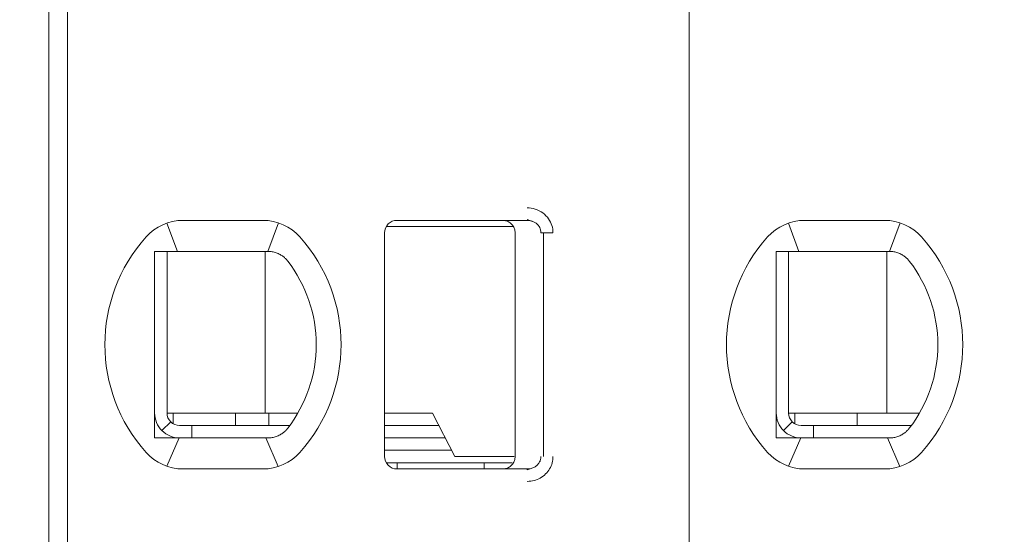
# Model space of a CAD drawing. Header units: millimetres. Extents: x -1114 to 1396, y -630 to 631.
# Tile 642 of 656: x 430.69 to 438.61, y 144.13 to 148.27. Entities that reach past the tile are written whole.
import ezdxf

# ---------------------------------------------------------------- set-up
doc = ezdxf.new("R2010")
doc.units = ezdxf.units.MM
doc.header["$MEASUREMENT"] = 0

msp = doc.modelspace()

# ---------------------------------------------------------------- linework, layer by layer
at = {"lineweight": 18}
for points, knots in [([(1038.9843, -629.7647), (1038.9843, -629.7647), (-1111.4882, -629.7647), (-1111.4882, -629.7647), (-1111.4882, -629.7647), (-1111.4882, -629.7647), (-1111.4882, 630.7883), (-1111.4882, 630.7883), (-1111.4882, 630.7883), (-1111.4882, 630.7883), (1038.9843, 630.7883), (1038.9843, 630.7883)], [0, 0, 0, 0, 0.333333, 0.333333, 0.333333, 0.333333, 0.666667, 0.666667, 0.666667, 0.666667, 1, 1, 1, 1]), ([(434.7703, 146.7557), (434.7923, 146.7558), (434.8135, 146.7526), (434.8346, 146.7458), (434.8346, 146.7458), (434.8557, 146.739), (434.8767, 146.7287), (434.8953, 146.7151), (434.8953, 146.7151), (434.9138, 146.7015), (434.9299, 146.6845), (434.9421, 146.6673), (434.9421, 146.6673), (434.9543, 146.6501), (434.9626, 146.6326), (434.9683, 146.614), (434.9683, 146.614), (434.9741, 146.5955), (434.9772, 146.576), (434.9773, 146.5557)], [0, 0, 0, 0, 0.2, 0.2, 0.2, 0.2, 0.4, 0.4, 0.4, 0.4, 0.6, 0.6, 0.6, 0.6, 0.8, 0.8, 0.8, 0.8, 1, 1, 1, 1]), ([(433.7229, 146.6557), (433.6963, 146.6557), (433.6709, 146.6451), (433.6521, 146.6264), (433.6521, 146.6264), (433.6334, 146.6076), (433.6229, 146.5822), (433.6229, 146.5557)], [0, 0, 0, 0, 0.5, 0.5, 0.5, 0.5, 1, 1, 1, 1]), ([(433.7229, 146.6557), (433.6963, 146.6557), (433.6709, 146.6451), (433.6521, 146.6264), (433.6521, 146.6264), (433.6334, 146.6076), (433.6229, 146.5822), (433.6229, 146.5557)], [0, 0, 0, 0, 0.5, 0.5, 0.5, 0.5, 1, 1, 1, 1]), ([(434.5729, 146.6557), (434.5834, 146.6557), (434.5939, 146.654), (434.6038, 146.6507), (434.6038, 146.6507), (434.6138, 146.6475), (434.6233, 146.6426), (434.6317, 146.6365), (434.6317, 146.6365), (434.6402, 146.6303), (434.6477, 146.6228), (434.6538, 146.6144), (434.6538, 146.6144), (434.66, 146.6059), (434.6648, 146.5964), (434.668, 146.5864), (434.668, 146.5864), (434.6712, 146.5765), (434.6729, 146.5661), (434.6729, 146.5557)], [0, 0, 0, 0, 0.2, 0.2, 0.2, 0.2, 0.4, 0.4, 0.4, 0.4, 0.6, 0.6, 0.6, 0.6, 0.8, 0.8, 0.8, 0.8, 1, 1, 1, 1]), ([(434.7703, 146.6557), (434.779, 146.6557), (434.7878, 146.6547), (434.7963, 146.6528), (434.7963, 146.6528), (434.8046, 146.651), (434.8128, 146.6483), (434.8205, 146.6447), (434.8205, 146.6447), (434.8281, 146.6412), (434.8353, 146.6369), (434.8418, 146.6319), (434.8418, 146.6319), (434.848, 146.6271), (434.8536, 146.6217), (434.8586, 146.6158), (434.8586, 146.6158), (434.8631, 146.6103), (434.867, 146.6044), (434.8703, 146.5982), (434.8703, 146.5982), (434.8735, 146.592), (434.876, 146.5854), (434.8778, 146.5786), (434.8778, 146.5786), (434.8798, 146.5711), (434.8808, 146.5634), (434.8808, 146.5557)], [0, 0, 0, 0, 0.142857, 0.142857, 0.142857, 0.142857, 0.285714, 0.285714, 0.285714, 0.285714, 0.428571, 0.428571, 0.428571, 0.428571, 0.571429, 0.571429, 0.571429, 0.571429, 0.714286, 0.714286, 0.714286, 0.714286, 0.857143, 0.857143, 0.857143, 0.857143, 1, 1, 1, 1]), ([(431.7729, 146.4057), (431.7796, 146.4057), (431.7864, 146.4057), (431.7932, 146.4057), (431.7932, 146.4057), (431.8, 146.4057), (431.8069, 146.4057), (431.8137, 146.4057), (431.8137, 146.4057), (431.8206, 146.4057), (431.8274, 146.4057), (431.8343, 146.4057)], [0, 0, 0, 0, 0.333333, 0.333333, 0.333333, 0.333333, 0.666667, 0.666667, 0.666667, 0.666667, 1, 1, 1, 1]), ([(431.7729, 146.4057), (431.7729, 146.3547), (431.7729, 146.3022), (431.7729, 146.2473), (431.7729, 146.2473), (431.7729, 146.2198), (431.7729, 146.1917), (431.7729, 146.1628), (431.7729, 146.1628), (431.7729, 146.1483), (431.7729, 146.1337), (431.7729, 146.1187), (431.7729, 146.1187), (431.7729, 146.1038), (431.7729, 146.0886), (431.7729, 146.0733), (431.7729, 146.0733), (431.7729, 146.0425), (431.7729, 146.0109), (431.7729, 145.9782), (431.7729, 145.9782), (431.7729, 145.9455), (431.7729, 145.9117), (431.7729, 145.8764), (431.7729, 145.8764), (431.7729, 145.8587), (431.7729, 145.8407), (431.7729, 145.8226), (431.7729, 145.8226), (431.7729, 145.8045), (431.7729, 145.7863), (431.7729, 145.7678), (431.7729, 145.7678), (431.7729, 145.7492), (431.7729, 145.7305), (431.7729, 145.7116), (431.7729, 145.7116), (431.7729, 145.6926), (431.7729, 145.6733), (431.7729, 145.6543), (431.7729, 145.6543), (431.7729, 145.6163), (431.7729, 145.5787), (431.7729, 145.5417), (431.7729, 145.5417), (431.7729, 145.5324), (431.7729, 145.5232), (431.7729, 145.5139), (431.7729, 145.5139), (431.7729, 145.5047), (431.7729, 145.4955), (431.7729, 145.4864), (431.7729, 145.4864), (431.7729, 145.4682), (431.7729, 145.4504), (431.7729, 145.4329), (431.7729, 145.4329), (431.7729, 145.398), (431.7729, 145.3643), (431.7729, 145.3317), (431.7729, 145.3317), (431.7729, 145.3153), (431.7729, 145.2993), (431.7729, 145.2834), (431.7729, 145.2834), (431.7729, 145.2675), (431.7729, 145.2519), (431.7729, 145.2366), (431.7729, 145.2366), (431.7729, 145.2059), (431.7729, 145.1763), (431.7729, 145.1475), (431.7729, 145.1475), (431.7729, 145.1188), (431.7729, 145.0908), (431.7729, 145.0635), (431.7729, 145.0635), (431.7729, 145.0088), (431.7729, 144.9565), (431.7729, 144.9057)], [0, 0, 0, 0, 0.05, 0.05, 0.05, 0.05, 0.1, 0.1, 0.1, 0.1, 0.15, 0.15, 0.15, 0.15, 0.2, 0.2, 0.2, 0.2, 0.25, 0.25, 0.25, 0.25, 0.3, 0.3, 0.3, 0.3, 0.35, 0.35, 0.35, 0.35, 0.4, 0.4, 0.4, 0.4, 0.45, 0.45, 0.45, 0.45, 0.5, 0.5, 0.5, 0.5, 0.55, 0.55, 0.55, 0.55, 0.6, 0.6, 0.6, 0.6, 0.65, 0.65, 0.65, 0.65, 0.7, 0.7, 0.7, 0.7, 0.75, 0.75, 0.75, 0.75, 0.8, 0.8, 0.8, 0.8, 0.85, 0.85, 0.85, 0.85, 0.9, 0.9, 0.9, 0.9, 0.95, 0.95, 0.95, 0.95, 1, 1, 1, 1]), ([(432.002, 146.4057), (431.9969, 146.4057), (431.9917, 146.4057), (431.9864, 146.4057), (431.9864, 146.4057), (431.9811, 146.4057), (431.9758, 146.4057), (431.9704, 146.4057), (431.9704, 146.4057), (431.965, 146.4057), (431.9595, 146.4057), (431.9539, 146.4057), (431.9539, 146.4057), (431.9482, 146.4057), (431.9424, 146.4057), (431.9365, 146.4057), (431.9365, 146.4057), (431.9305, 146.4057), (431.9243, 146.4057), (431.9181, 146.4057), (431.9181, 146.4057), (431.9118, 146.4057), (431.9054, 146.4057), (431.8988, 146.4057), (431.8988, 146.4057), (431.8922, 146.4057), (431.8854, 146.4057), (431.8785, 146.4057), (431.8785, 146.4057), (431.8715, 146.4057), (431.8644, 146.4057), (431.857, 146.4057), (431.857, 146.4057), (431.8497, 146.4057), (431.8421, 146.4057), (431.8343, 146.4057)], [0, 0, 0, 0, 0.111111, 0.111111, 0.111111, 0.111111, 0.222222, 0.222222, 0.222222, 0.222222, 0.333333, 0.333333, 0.333333, 0.333333, 0.444444, 0.444444, 0.444444, 0.444444, 0.555556, 0.555556, 0.555556, 0.555556, 0.666667, 0.666667, 0.666667, 0.666667, 0.777778, 0.777778, 0.777778, 0.777778, 0.888889, 0.888889, 0.888889, 0.888889, 1, 1, 1, 1]), ([(432.6852, 146.4057), (432.6806, 146.4057), (432.6759, 146.4057), (432.6712, 146.4057), (432.6712, 146.4057), (432.6666, 146.4057), (432.6619, 146.4057), (432.6573, 146.4057), (432.6573, 146.4057), (432.6527, 146.4057), (432.6482, 146.4057), (432.6437, 146.4057)], [0, 0, 0, 0, 0.333333, 0.333333, 0.333333, 0.333333, 0.666667, 0.666667, 0.666667, 0.666667, 1, 1, 1, 1]), ([(432.7829, 146.3802), (432.7726, 146.386), (432.762, 146.3907), (432.7511, 146.3945), (432.7511, 146.3945), (432.7403, 146.3983), (432.7293, 146.4011), (432.7183, 146.4029), (432.7183, 146.4029), (432.7073, 146.4048), (432.6962, 146.4057), (432.6852, 146.4057)], [0, 0, 0, 0, 0.333333, 0.333333, 0.333333, 0.333333, 0.666667, 0.666667, 0.666667, 0.666667, 1, 1, 1, 1]), ([(432.8436, 146.3279), (432.8383, 146.3347), (432.8325, 146.3413), (432.8262, 146.3475), (432.8262, 146.3475), (432.8199, 146.3538), (432.8131, 146.3597), (432.8058, 146.3652), (432.8058, 146.3652), (432.7986, 146.3707), (432.7909, 146.3757), (432.7829, 146.3802)], [0, 0, 0, 0, 0.333333, 0.333333, 0.333333, 0.333333, 0.666667, 0.666667, 0.666667, 0.666667, 1, 1, 1, 1]), ([(436.7729, 146.4057), (436.7796, 146.4057), (436.7864, 146.4057), (436.7932, 146.4057), (436.7932, 146.4057), (436.8, 146.4057), (436.8069, 146.4057), (436.8137, 146.4057), (436.8137, 146.4057), (436.8206, 146.4057), (436.8274, 146.4057), (436.8343, 146.4057)], [0, 0, 0, 0, 0.333333, 0.333333, 0.333333, 0.333333, 0.666667, 0.666667, 0.666667, 0.666667, 1, 1, 1, 1]), ([(436.7729, 146.4057), (436.7729, 146.3547), (436.7729, 146.3022), (436.7729, 146.2473), (436.7729, 146.2473), (436.7729, 146.2198), (436.7729, 146.1917), (436.7729, 146.1628), (436.7729, 146.1628), (436.7729, 146.1483), (436.7729, 146.1337), (436.7729, 146.1187), (436.7729, 146.1187), (436.7729, 146.1038), (436.7729, 146.0886), (436.7729, 146.0733), (436.7729, 146.0733), (436.7729, 146.0425), (436.7729, 146.0109), (436.7729, 145.9782), (436.7729, 145.9782), (436.7729, 145.9455), (436.7729, 145.9117), (436.7729, 145.8764), (436.7729, 145.8764), (436.7729, 145.8587), (436.7729, 145.8407), (436.7729, 145.8226), (436.7729, 145.8226), (436.7729, 145.8045), (436.7729, 145.7863), (436.7729, 145.7678), (436.7729, 145.7678), (436.7729, 145.7492), (436.7729, 145.7305), (436.7729, 145.7116), (436.7729, 145.7116), (436.7729, 145.6926), (436.7729, 145.6733), (436.7729, 145.6543), (436.7729, 145.6543), (436.7729, 145.6163), (436.7729, 145.5787), (436.7729, 145.5417), (436.7729, 145.5417), (436.7729, 145.5324), (436.7729, 145.5232), (436.7729, 145.5139), (436.7729, 145.5139), (436.7729, 145.5047), (436.7729, 145.4955), (436.7729, 145.4864), (436.7729, 145.4864), (436.7729, 145.4682), (436.7729, 145.4504), (436.7729, 145.4329), (436.7729, 145.4329), (436.7729, 145.398), (436.7729, 145.3643), (436.7729, 145.3317), (436.7729, 145.3317), (436.7729, 145.3153), (436.7729, 145.2993), (436.7729, 145.2834), (436.7729, 145.2834), (436.7729, 145.2675), (436.7729, 145.2519), (436.7729, 145.2366), (436.7729, 145.2366), (436.7729, 145.2059), (436.7729, 145.1763), (436.7729, 145.1475), (436.7729, 145.1475), (436.7729, 145.1188), (436.7729, 145.0908), (436.7729, 145.0635), (436.7729, 145.0635), (436.7729, 145.0088), (436.7729, 144.9565), (436.7729, 144.9057)], [0, 0, 0, 0, 0.05, 0.05, 0.05, 0.05, 0.1, 0.1, 0.1, 0.1, 0.15, 0.15, 0.15, 0.15, 0.2, 0.2, 0.2, 0.2, 0.25, 0.25, 0.25, 0.25, 0.3, 0.3, 0.3, 0.3, 0.35, 0.35, 0.35, 0.35, 0.4, 0.4, 0.4, 0.4, 0.45, 0.45, 0.45, 0.45, 0.5, 0.5, 0.5, 0.5, 0.55, 0.55, 0.55, 0.55, 0.6, 0.6, 0.6, 0.6, 0.65, 0.65, 0.65, 0.65, 0.7, 0.7, 0.7, 0.7, 0.75, 0.75, 0.75, 0.75, 0.8, 0.8, 0.8, 0.8, 0.85, 0.85, 0.85, 0.85, 0.9, 0.9, 0.9, 0.9, 0.95, 0.95, 0.95, 0.95, 1, 1, 1, 1]), ([(437.002, 146.4057), (436.9969, 146.4057), (436.9917, 146.4057), (436.9864, 146.4057), (436.9864, 146.4057), (436.9811, 146.4057), (436.9758, 146.4057), (436.9704, 146.4057), (436.9704, 146.4057), (436.965, 146.4057), (436.9595, 146.4057), (436.9539, 146.4057), (436.9539, 146.4057), (436.9482, 146.4057), (436.9424, 146.4057), (436.9365, 146.4057), (436.9365, 146.4057), (436.9305, 146.4057), (436.9243, 146.4057), (436.9181, 146.4057), (436.9181, 146.4057), (436.9118, 146.4057), (436.9054, 146.4057), (436.8988, 146.4057), (436.8988, 146.4057), (436.8922, 146.4057), (436.8854, 146.4057), (436.8785, 146.4057), (436.8785, 146.4057), (436.8715, 146.4057), (436.8644, 146.4057), (436.857, 146.4057), (436.857, 146.4057), (436.8497, 146.4057), (436.8421, 146.4057), (436.8343, 146.4057)], [0, 0, 0, 0, 0.111111, 0.111111, 0.111111, 0.111111, 0.222222, 0.222222, 0.222222, 0.222222, 0.333333, 0.333333, 0.333333, 0.333333, 0.444444, 0.444444, 0.444444, 0.444444, 0.555556, 0.555556, 0.555556, 0.555556, 0.666667, 0.666667, 0.666667, 0.666667, 0.777778, 0.777778, 0.777778, 0.777778, 0.888889, 0.888889, 0.888889, 0.888889, 1, 1, 1, 1]), ([(437.6852, 146.4057), (437.6806, 146.4057), (437.6759, 146.4057), (437.6712, 146.4057), (437.6712, 146.4057), (437.6666, 146.4057), (437.6619, 146.4057), (437.6573, 146.4057), (437.6573, 146.4057), (437.6527, 146.4057), (437.6482, 146.4057), (437.6437, 146.4057)], [0, 0, 0, 0, 0.333333, 0.333333, 0.333333, 0.333333, 0.666667, 0.666667, 0.666667, 0.666667, 1, 1, 1, 1]), ([(437.7829, 146.3802), (437.7726, 146.386), (437.762, 146.3907), (437.7511, 146.3945), (437.7511, 146.3945), (437.7403, 146.3983), (437.7293, 146.4011), (437.7183, 146.4029), (437.7183, 146.4029), (437.7073, 146.4048), (437.6962, 146.4057), (437.6852, 146.4057)], [0, 0, 0, 0, 0.333333, 0.333333, 0.333333, 0.333333, 0.666667, 0.666667, 0.666667, 0.666667, 1, 1, 1, 1]), ([(437.8436, 146.3279), (437.8383, 146.3347), (437.8325, 146.3413), (437.8262, 146.3475), (437.8262, 146.3475), (437.8199, 146.3538), (437.8131, 146.3597), (437.8058, 146.3652), (437.8058, 146.3652), (437.7986, 146.3707), (437.7909, 146.3757), (437.7829, 146.3802)], [0, 0, 0, 0, 0.333333, 0.333333, 0.333333, 0.333333, 0.666667, 0.666667, 0.666667, 0.666667, 1, 1, 1, 1]), ([(431.7729, 145.1057), (431.7729, 145.0526), (431.7939, 145.0017), (431.8314, 144.9642), (431.8314, 144.9642), (431.8689, 144.9267), (431.9198, 144.9057), (431.9729, 144.9057)], [0, 0, 0, 0, 0.5, 0.5, 0.5, 0.5, 1, 1, 1, 1]), ([(431.8729, 145.1057), (431.8729, 145.0791), (431.8834, 145.0537), (431.9021, 145.0349), (431.9021, 145.0349), (431.9209, 145.0162), (431.9463, 145.0057), (431.9729, 145.0057)], [0, 0, 0, 0, 0.5, 0.5, 0.5, 0.5, 1, 1, 1, 1]), ([(436.7729, 145.1057), (436.7729, 145.0526), (436.7939, 145.0017), (436.8314, 144.9642), (436.8314, 144.9642), (436.8689, 144.9267), (436.9198, 144.9057), (436.9729, 144.9057)], [0, 0, 0, 0, 0.5, 0.5, 0.5, 0.5, 1, 1, 1, 1]), ([(436.8729, 145.1057), (436.8729, 145.0791), (436.8834, 145.0537), (436.9021, 145.0349), (436.9021, 145.0349), (436.9209, 145.0162), (436.9463, 145.0057), (436.9729, 145.0057)], [0, 0, 0, 0, 0.5, 0.5, 0.5, 0.5, 1, 1, 1, 1]), ([(432.7829, 144.9311), (432.7912, 144.9358), (432.7991, 144.9409), (432.8064, 144.9465), (432.8064, 144.9465), (432.8137, 144.952), (432.8204, 144.958), (432.8266, 144.9642), (432.8266, 144.9642), (432.8328, 144.9704), (432.8385, 144.9768), (432.8436, 144.9834)], [0, 0, 0, 0, 0.333333, 0.333333, 0.333333, 0.333333, 0.666667, 0.666667, 0.666667, 0.666667, 1, 1, 1, 1]), ([(437.7829, 144.9311), (437.7912, 144.9358), (437.7991, 144.9409), (437.8064, 144.9465), (437.8064, 144.9465), (437.8137, 144.952), (437.8204, 144.958), (437.8266, 144.9642), (437.8266, 144.9642), (437.8328, 144.9704), (437.8385, 144.9768), (437.8436, 144.9834)], [0, 0, 0, 0, 0.333333, 0.333333, 0.333333, 0.333333, 0.666667, 0.666667, 0.666667, 0.666667, 1, 1, 1, 1]), ([(431.7729, 144.9057), (431.7797, 144.9057), (431.7866, 144.9057), (431.7935, 144.9057), (431.7935, 144.9057), (431.8003, 144.9057), (431.8071, 144.9057), (431.8139, 144.9057), (431.8139, 144.9057), (431.8208, 144.9057), (431.8276, 144.9057), (431.8343, 144.9057)], [0, 0, 0, 0, 0.333333, 0.333333, 0.333333, 0.333333, 0.666667, 0.666667, 0.666667, 0.666667, 1, 1, 1, 1]), ([(431.8343, 144.9057), (431.8421, 144.9057), (431.8497, 144.9057), (431.857, 144.9057), (431.857, 144.9057), (431.8644, 144.9057), (431.8715, 144.9057), (431.8785, 144.9057), (431.8785, 144.9057), (431.8854, 144.9057), (431.8922, 144.9057), (431.8988, 144.9057), (431.8988, 144.9057), (431.9054, 144.9057), (431.9118, 144.9057), (431.9181, 144.9057), (431.9181, 144.9057), (431.9243, 144.9057), (431.9305, 144.9057), (431.9364, 144.9057), (431.9364, 144.9057), (431.9424, 144.9057), (431.9482, 144.9057), (431.9539, 144.9057), (431.9539, 144.9057), (431.9595, 144.9057), (431.965, 144.9057), (431.9704, 144.9057), (431.9704, 144.9057), (431.9758, 144.9057), (431.9811, 144.9057), (431.9864, 144.9057), (431.9864, 144.9057), (431.9917, 144.9057), (431.9969, 144.9057), (432.002, 144.9057)], [0, 0, 0, 0, 0.111111, 0.111111, 0.111111, 0.111111, 0.222222, 0.222222, 0.222222, 0.222222, 0.333333, 0.333333, 0.333333, 0.333333, 0.444444, 0.444444, 0.444444, 0.444444, 0.555556, 0.555556, 0.555556, 0.555556, 0.666667, 0.666667, 0.666667, 0.666667, 0.777778, 0.777778, 0.777778, 0.777778, 0.888889, 0.888889, 0.888889, 0.888889, 1, 1, 1, 1]), ([(432.6437, 144.9057), (432.6482, 144.9057), (432.6527, 144.9057), (432.6573, 144.9057), (432.6573, 144.9057), (432.6619, 144.9057), (432.6666, 144.9057), (432.6712, 144.9057), (432.6712, 144.9057), (432.6759, 144.9057), (432.6806, 144.9057), (432.6852, 144.9057)], [0, 0, 0, 0, 0.333333, 0.333333, 0.333333, 0.333333, 0.666667, 0.666667, 0.666667, 0.666667, 1, 1, 1, 1]), ([(432.7829, 144.9311), (432.7728, 144.9255), (432.7623, 144.9207), (432.7516, 144.917), (432.7516, 144.917), (432.7408, 144.9132), (432.7299, 144.9104), (432.7188, 144.9085), (432.7188, 144.9085), (432.7077, 144.9066), (432.6965, 144.9057), (432.6852, 144.9057)], [0, 0, 0, 0, 0.333333, 0.333333, 0.333333, 0.333333, 0.666667, 0.666667, 0.666667, 0.666667, 1, 1, 1, 1]), ([(436.7729, 144.9057), (436.7797, 144.9057), (436.7866, 144.9057), (436.7935, 144.9057), (436.7935, 144.9057), (436.8003, 144.9057), (436.8071, 144.9057), (436.8139, 144.9057), (436.8139, 144.9057), (436.8208, 144.9057), (436.8276, 144.9057), (436.8343, 144.9057)], [0, 0, 0, 0, 0.333333, 0.333333, 0.333333, 0.333333, 0.666667, 0.666667, 0.666667, 0.666667, 1, 1, 1, 1]), ([(436.8343, 144.9057), (436.8421, 144.9057), (436.8497, 144.9057), (436.857, 144.9057), (436.857, 144.9057), (436.8644, 144.9057), (436.8715, 144.9057), (436.8785, 144.9057), (436.8785, 144.9057), (436.8854, 144.9057), (436.8922, 144.9057), (436.8988, 144.9057), (436.8988, 144.9057), (436.9054, 144.9057), (436.9118, 144.9057), (436.9181, 144.9057), (436.9181, 144.9057), (436.9243, 144.9057), (436.9305, 144.9057), (436.9364, 144.9057), (436.9364, 144.9057), (436.9424, 144.9057), (436.9482, 144.9057), (436.9539, 144.9057), (436.9539, 144.9057), (436.9595, 144.9057), (436.965, 144.9057), (436.9704, 144.9057), (436.9704, 144.9057), (436.9758, 144.9057), (436.9811, 144.9057), (436.9864, 144.9057), (436.9864, 144.9057), (436.9917, 144.9057), (436.9969, 144.9057), (437.002, 144.9057)], [0, 0, 0, 0, 0.111111, 0.111111, 0.111111, 0.111111, 0.222222, 0.222222, 0.222222, 0.222222, 0.333333, 0.333333, 0.333333, 0.333333, 0.444444, 0.444444, 0.444444, 0.444444, 0.555556, 0.555556, 0.555556, 0.555556, 0.666667, 0.666667, 0.666667, 0.666667, 0.777778, 0.777778, 0.777778, 0.777778, 0.888889, 0.888889, 0.888889, 0.888889, 1, 1, 1, 1]), ([(437.6437, 144.9057), (437.6482, 144.9057), (437.6527, 144.9057), (437.6573, 144.9057), (437.6573, 144.9057), (437.6619, 144.9057), (437.6666, 144.9057), (437.6712, 144.9057), (437.6712, 144.9057), (437.6759, 144.9057), (437.6806, 144.9057), (437.6852, 144.9057)], [0, 0, 0, 0, 0.333333, 0.333333, 0.333333, 0.333333, 0.666667, 0.666667, 0.666667, 0.666667, 1, 1, 1, 1]), ([(437.7829, 144.9311), (437.7728, 144.9255), (437.7623, 144.9207), (437.7516, 144.917), (437.7516, 144.917), (437.7408, 144.9132), (437.7299, 144.9104), (437.7188, 144.9085), (437.7188, 144.9085), (437.7077, 144.9066), (437.6965, 144.9057), (437.6852, 144.9057)], [0, 0, 0, 0, 0.333333, 0.333333, 0.333333, 0.333333, 0.666667, 0.666667, 0.666667, 0.666667, 1, 1, 1, 1]), ([(433.6229, 144.7557), (433.6229, 144.7291), (433.6334, 144.7037), (433.6521, 144.6849), (433.6521, 144.6849), (433.6709, 144.6662), (433.6963, 144.6557), (433.7229, 144.6557)], [0, 0, 0, 0, 0.5, 0.5, 0.5, 0.5, 1, 1, 1, 1]), ([(433.6229, 144.7557), (433.6229, 144.7291), (433.6334, 144.7037), (433.6521, 144.6849), (433.6521, 144.6849), (433.6709, 144.6662), (433.6963, 144.6557), (433.7229, 144.6557)], [0, 0, 0, 0, 0.5, 0.5, 0.5, 0.5, 1, 1, 1, 1]), ([(434.6729, 144.7557), (434.6729, 144.7452), (434.6712, 144.7348), (434.668, 144.7248), (434.668, 144.7248), (434.6648, 144.7149), (434.66, 144.7054), (434.6538, 144.697), (434.6538, 144.697), (434.6477, 144.6885), (434.6403, 144.681), (434.6318, 144.6749), (434.6318, 144.6749), (434.6234, 144.6687), (434.6139, 144.6639), (434.604, 144.6606), (434.604, 144.6606), (434.594, 144.6573), (434.5834, 144.6557), (434.5729, 144.6557)], [0, 0, 0, 0, 0.2, 0.2, 0.2, 0.2, 0.4, 0.4, 0.4, 0.4, 0.6, 0.6, 0.6, 0.6, 0.8, 0.8, 0.8, 0.8, 1, 1, 1, 1]), ([(434.8808, 144.7557), (434.8808, 144.7472), (434.8795, 144.7387), (434.8772, 144.7305), (434.8772, 144.7305), (434.8748, 144.7223), (434.8714, 144.7144), (434.8669, 144.7071), (434.8669, 144.7071), (434.8623, 144.6997), (434.8567, 144.6928), (434.8502, 144.6867), (434.8502, 144.6867), (434.8436, 144.6804), (434.8362, 144.6749), (434.8281, 144.6705), (434.8281, 144.6705), (434.8196, 144.6657), (434.8103, 144.662), (434.8008, 144.6595), (434.8008, 144.6595), (434.7908, 144.657), (434.7805, 144.6557), (434.7703, 144.6557)], [0, 0, 0, 0, 0.166667, 0.166667, 0.166667, 0.166667, 0.333333, 0.333333, 0.333333, 0.333333, 0.5, 0.5, 0.5, 0.5, 0.666667, 0.666667, 0.666667, 0.666667, 0.833333, 0.833333, 0.833333, 0.833333, 1, 1, 1, 1]), ([(434.9773, 144.7557), (434.9773, 144.7383), (434.9751, 144.7215), (434.9706, 144.7049), (434.9706, 144.7049), (434.966, 144.6884), (434.9592, 144.6721), (434.9504, 144.657), (434.9504, 144.657), (434.9416, 144.6418), (434.9308, 144.628), (434.9179, 144.6154), (434.9179, 144.6154), (434.9051, 144.6029), (434.8902, 144.5918), (434.8745, 144.5828), (434.8745, 144.5828), (434.8588, 144.5739), (434.8423, 144.5673), (434.825, 144.5627), (434.825, 144.5627), (434.8076, 144.5582), (434.7894, 144.5558), (434.7703, 144.5557)], [0, 0, 0, 0, 0.166667, 0.166667, 0.166667, 0.166667, 0.333333, 0.333333, 0.333333, 0.333333, 0.5, 0.5, 0.5, 0.5, 0.666667, 0.666667, 0.666667, 0.666667, 0.833333, 0.833333, 0.833333, 0.833333, 1, 1, 1, 1])]:
    msp.add_open_spline(points, degree=3, knots=knots, dxfattribs=at)
for points in [[(430.9229, 140.3957), (430.9229, 140.3957), (430.9229, 150.9157), (430.9229, 150.9157)], [(431.0729, 150.8657), (431.0729, 150.8657), (431.0729, 140.4457), (431.0729, 140.4457)], [(436.0729, 150.8657), (436.0729, 150.8657), (436.0729, 140.4457), (436.0729, 140.4457)], [(436.0729, 150.8657), (436.0729, 150.8657), (436.0729, 140.4457), (436.0729, 140.4457)], [(432.002, 146.6557), (431.8882, 146.6557), (431.7798, 146.6072), (431.7039, 146.5223)], [(432.002, 146.6557), (431.8882, 146.6557), (431.7798, 146.6072), (431.7039, 146.5223)], [(431.8713, 146.6337), (431.8713, 146.6337), (431.9558, 146.4057), (431.9558, 146.4057)], [(432.002, 146.6557), (432.002, 146.6557), (432.6437, 146.6557), (432.6437, 146.6557)], [(432.002, 146.6557), (432.002, 146.6557), (432.6437, 146.6557), (432.6437, 146.6557)], [(432.9418, 146.5223), (432.8659, 146.6072), (432.7575, 146.6557), (432.6437, 146.6557)], [(432.9418, 146.5223), (432.8659, 146.6072), (432.7575, 146.6557), (432.6437, 146.6557)], [(432.6845, 146.4057), (432.6845, 146.4057), (432.7701, 146.6352), (432.7701, 146.6352)], [(434.3037, 146.6057), (434.3037, 146.6057), (433.6362, 146.6057), (433.6362, 146.6057)], [(433.7229, 146.6557), (433.7229, 146.6557), (434.7703, 146.6557), (434.7703, 146.6557)], [(433.7229, 146.6557), (433.7229, 146.6557), (434.7703, 146.6557), (434.7703, 146.6557)], [(434.653, 146.6057), (434.653, 146.6057), (434.3037, 146.6057), (434.3037, 146.6057)], [(434.7692, 146.6626), (434.7692, 146.6626), (434.8129, 146.6478), (434.8129, 146.6478)], [(437.002, 146.6557), (436.8882, 146.6557), (436.7798, 146.6072), (436.7039, 146.5223)], [(437.002, 146.6557), (436.8882, 146.6557), (436.7798, 146.6072), (436.7039, 146.5223)], [(436.8713, 146.6337), (436.8713, 146.6337), (436.9558, 146.4057), (436.9558, 146.4057)], [(437.002, 146.6557), (437.002, 146.6557), (437.6437, 146.6557), (437.6437, 146.6557)], [(437.002, 146.6557), (437.002, 146.6557), (437.6437, 146.6557), (437.6437, 146.6557)], [(437.9418, 146.5223), (437.8659, 146.6072), (437.7575, 146.6557), (437.6437, 146.6557)], [(437.9418, 146.5223), (437.8659, 146.6072), (437.7575, 146.6557), (437.6437, 146.6557)], [(437.7701, 146.6352), (437.7701, 146.6352), (437.6845, 146.4057), (437.6845, 146.4057)], [(431.7039, 146.5223), (431.2625, 146.0288), (431.2625, 145.2825), (431.7039, 144.789)], [(431.7039, 146.5223), (431.2625, 146.0288), (431.2625, 145.2825), (431.7039, 144.789)], [(432.9418, 144.789), (433.3832, 145.2825), (433.3832, 146.0288), (432.9418, 146.5223)], [(432.9418, 144.789), (433.3832, 145.2825), (433.3832, 146.0288), (432.9418, 146.5223)], [(433.6229, 144.7557), (433.6229, 144.7557), (433.6229, 146.5557), (433.6229, 146.5557)], [(433.6229, 144.7557), (433.6229, 144.7557), (433.6229, 146.5557), (433.6229, 146.5557)], [(434.6729, 144.7557), (434.6729, 144.7557), (434.6729, 146.5557), (434.6729, 146.5557)], [(434.8808, 146.5557), (434.8808, 146.5557), (434.9773, 146.5557), (434.9773, 146.5557)], [(434.9006, 144.7557), (434.9006, 144.7557), (434.9006, 146.5557), (434.9006, 146.5557)], [(436.7039, 146.5223), (436.2625, 146.0288), (436.2625, 145.2825), (436.7039, 144.789)], [(436.7039, 146.5223), (436.2625, 146.0288), (436.2625, 145.2825), (436.7039, 144.789)], [(437.9418, 144.789), (438.3832, 145.2825), (438.3832, 146.0288), (437.9418, 146.5223)], [(437.9418, 144.789), (438.3832, 145.2825), (438.3832, 146.0288), (437.9418, 146.5223)], [(431.8729, 146.4056), (431.8729, 146.4056), (431.8729, 145.1057), (431.8729, 145.1057)], [(432.6437, 146.4057), (432.6437, 146.4057), (432.002, 146.4057), (432.002, 146.4057)], [(432.6619, 146.4056), (432.6619, 146.4056), (432.6619, 145.1057), (432.6619, 145.1057)], [(436.8729, 146.4056), (436.8729, 146.4056), (436.8729, 145.1057), (436.8729, 145.1057)], [(437.6437, 146.4057), (437.6437, 146.4057), (437.002, 146.4057), (437.002, 146.4057)], [(437.6619, 146.4056), (437.6619, 146.4056), (437.6619, 145.1057), (437.6619, 145.1057)], [(433.0729, 145.6557), (433.0729, 145.8989), (432.9922, 146.1353), (432.8436, 146.3279)], [(438.0729, 145.6557), (438.0729, 145.8989), (437.9922, 146.1353), (437.8436, 146.3279)], [(432.8436, 144.9834), (432.9922, 145.176), (433.0729, 145.4124), (433.0729, 145.6557)], [(437.8436, 144.9834), (437.9922, 145.176), (438.0729, 145.4124), (438.0729, 145.6557)], [(431.8729, 145.1057), (431.8729, 145.1057), (432.6324, 145.1057), (432.6324, 145.1057)], [(431.9229, 145.0191), (431.9229, 145.0191), (431.9229, 145.1057), (431.9229, 145.1057)], [(432.4229, 145.0057), (432.4229, 145.0057), (432.4229, 145.1057), (432.4229, 145.1057)], [(432.6324, 145.1057), (432.6324, 145.1057), (432.6832, 145.1057), (432.6832, 145.1057)], [(432.9255, 145.1057), (432.9255, 145.1057), (432.6832, 145.1057), (432.6832, 145.1057)], [(432.6923, 145.1055), (432.6923, 145.1055), (432.6923, 145.0055), (432.6923, 145.0055)], [(434.0072, 145.1057), (434.0072, 145.1057), (433.6229, 145.1057), (433.6229, 145.1057)], [(434.1877, 144.7557), (434.1877, 144.7557), (434.0072, 145.1057), (434.0072, 145.1057)], [(436.8729, 145.1057), (436.8729, 145.1057), (437.6324, 145.1057), (437.6324, 145.1057)], [(436.9229, 145.0191), (436.9229, 145.0191), (436.9229, 145.1057), (436.9229, 145.1057)], [(437.4229, 145.0057), (437.4229, 145.0057), (437.4229, 145.1057), (437.4229, 145.1057)], [(437.6324, 145.1057), (437.6324, 145.1057), (437.6832, 145.1057), (437.6832, 145.1057)], [(437.9255, 145.1057), (437.9255, 145.1057), (437.6832, 145.1057), (437.6832, 145.1057)], [(431.9021, 145.0349), (431.9021, 145.0349), (431.8314, 144.9642), (431.8314, 144.9642)], [(436.9021, 145.0349), (436.9021, 145.0349), (436.8314, 144.9642), (436.8314, 144.9642)], [(432.0729, 145.0057), (432.0729, 145.0057), (431.9729, 145.0057), (431.9729, 145.0057)], [(432.0729, 145.0057), (432.0729, 145.0057), (432.8603, 145.0057), (432.8603, 145.0057)], [(432.0729, 145.0057), (432.0729, 145.0057), (432.0729, 144.9057), (432.0729, 144.9057)], [(433.6229, 145.0057), (433.6229, 145.0057), (434.0588, 145.0057), (434.0588, 145.0057)], [(437.0729, 145.0057), (437.0729, 145.0057), (436.9729, 145.0057), (436.9729, 145.0057)], [(437.0729, 145.0057), (437.0729, 145.0057), (437.8603, 145.0057), (437.8603, 145.0057)], [(437.0729, 145.0057), (437.0729, 145.0057), (437.0729, 144.9057), (437.0729, 144.9057)], [(431.8723, 144.6773), (431.8723, 144.6773), (431.9697, 144.9056), (431.9697, 144.9056)], [(432.002, 144.9057), (432.002, 144.9057), (432.6437, 144.9057), (432.6437, 144.9057)], [(432.6667, 144.9057), (432.6667, 144.9057), (432.7679, 144.6754), (432.7679, 144.6754)], [(434.1103, 144.9057), (434.1103, 144.9057), (433.6229, 144.9057), (433.6229, 144.9057)], [(436.8723, 144.6773), (436.8723, 144.6773), (436.9697, 144.9056), (436.9697, 144.9056)], [(437.002, 144.9057), (437.002, 144.9057), (437.6437, 144.9057), (437.6437, 144.9057)], [(437.7679, 144.6754), (437.7679, 144.6754), (437.6667, 144.9057), (437.6667, 144.9057)], [(431.7039, 144.789), (431.7798, 144.7041), (431.8882, 144.6557), (432.002, 144.6557)], [(431.7039, 144.789), (431.7798, 144.7041), (431.8882, 144.6557), (432.002, 144.6557)], [(432.6437, 144.6557), (432.7575, 144.6557), (432.8659, 144.7041), (432.9418, 144.789)], [(432.6437, 144.6557), (432.7575, 144.6557), (432.8659, 144.7041), (432.9418, 144.789)], [(434.1619, 144.8057), (434.1619, 144.8057), (433.6229, 144.8057), (433.6229, 144.8057)], [(436.7039, 144.789), (436.7798, 144.7041), (436.8882, 144.6557), (437.002, 144.6557)], [(436.7039, 144.789), (436.7798, 144.7041), (436.8882, 144.6557), (437.002, 144.6557)], [(437.6437, 144.6557), (437.7575, 144.6557), (437.8659, 144.7041), (437.9418, 144.789)], [(437.6437, 144.6557), (437.7575, 144.6557), (437.8659, 144.7041), (437.9418, 144.789)], [(434.6494, 144.7057), (434.6494, 144.7057), (433.6363, 144.7057), (433.6363, 144.7057)], [(433.7229, 144.6557), (433.7229, 144.6557), (433.7229, 144.7057), (433.7229, 144.7057)], [(434.1877, 144.7557), (434.1877, 144.7557), (434.3037, 144.7557), (434.3037, 144.7557)], [(434.3037, 144.7557), (434.3037, 144.7557), (434.6663, 144.7557), (434.6663, 144.7557)], [(434.4229, 144.7057), (434.4229, 144.7057), (434.4229, 144.6557), (434.4229, 144.6557)], [(432.002, 144.6557), (432.002, 144.6557), (432.6437, 144.6557), (432.6437, 144.6557)], [(432.6437, 144.6557), (432.6437, 144.6557), (432.002, 144.6557), (432.002, 144.6557)], [(433.7229, 144.6557), (433.7229, 144.6557), (434.7703, 144.6557), (434.7703, 144.6557)], [(433.7229, 144.6557), (433.7229, 144.6557), (434.7703, 144.6557), (434.7703, 144.6557)], [(434.7925, 144.6577), (434.7925, 144.6577), (434.7692, 144.6487), (434.7692, 144.6487)], [(434.7703, 144.6488), (434.7703, 144.6488), (434.7703, 144.6557), (434.7703, 144.6557)], [(437.002, 144.6557), (437.002, 144.6557), (437.6437, 144.6557), (437.6437, 144.6557)], [(437.6437, 144.6557), (437.6437, 144.6557), (437.002, 144.6557), (437.002, 144.6557)]]:
    msp.add_open_spline(points, degree=3, dxfattribs=at)

doc.saveas('drawing.dxf')
